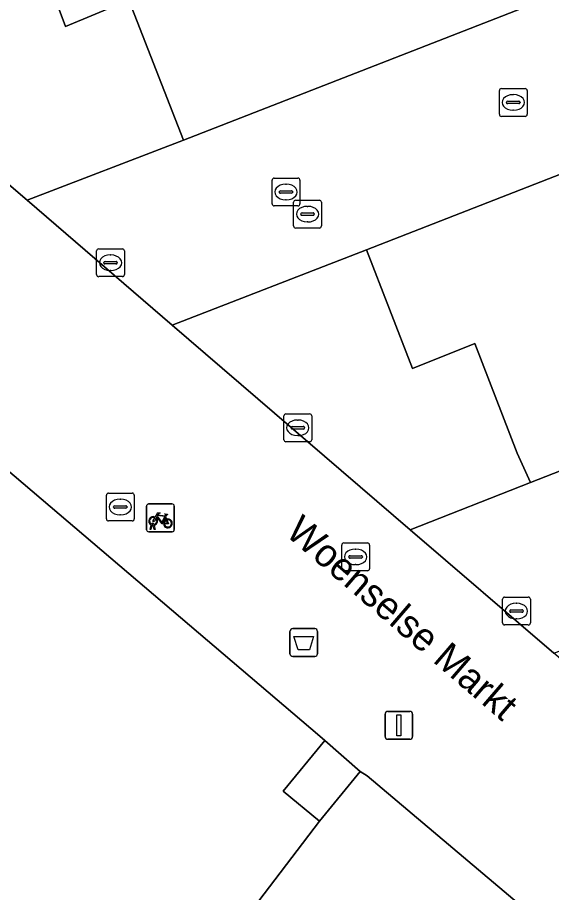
# Model space of a CAD drawing. Extents: x 160377 to 161131, y 383938 to 384853.
# Drawn here: x 160847.97 to 160867.15, y 384659.17 to 384690.61 of the extents above; entities that cross this region are included whole.
import ezdxf

# ---------------------------------------------------------------- set-up
doc = ezdxf.new("R2010")
doc.units = 0
for name, color, linetype in [('IMGEO_Afvalbak', 7, 'Continuous'), ('IMGEO_Brandkraan', 7, 'Continuous'), ('IMGEO_Erf', 7, 'Continuous'), ('IMGEO_Fietsenrek', 7, 'Continuous'), ('IMGEO_Kolk', 7, 'Continuous'), ('IMGEO_Lichtmast', 7, 'Continuous'), ('IMGEO_Openbare_ruimte_label', 7, 'Continuous'), ('IMGEO_Pand', 7, 'Continuous'), ('IMGEO_Pand_overbouw', 7, 'Continuous'), ('IMGEO_Parkeervlak_open', 7, 'Continuous'), ('IMGEO_Rijbaan_lokaal_open', 7, 'Continuous'), ('IMGEO_Rioolput', 7, 'Continuous'), ('IMGEO_Verkeerseiland_open', 7, 'Continuous')]:
    doc.layers.add(name, color=color, linetype=linetype)

msp = doc.modelspace()

# ---------------------------------------------------------------- linework, layer by layer
at = {"layer": 'IMGEO_Afvalbak'}
for p, q in [((160857.755, 384667.751), (160857.755, 384668.551)), ((160857.755, 384668.551), (160857.755, 384667.751)), ((160857.855, 384668.651), (160858.645, 384668.651)), ((160858.645, 384668.651), (160857.855, 384668.651)), ((160858.745, 384668.551), (160858.745, 384667.751)), ((160858.745, 384667.751), (160858.745, 384668.551)), ((160858.645, 384667.651), (160857.855, 384667.651)), ((160857.855, 384667.651), (160858.645, 384667.651))]:
    msp.add_line(p, q, dxfattribs=at)
msp.add_lwpolyline([(160857.898, 384668.365), (160858.602, 384668.365), (160858.453, 384667.895), (160858.047, 384667.895), (160857.898, 384668.365)], dxfattribs=at)
for centre, start, end in [((160857.855, 384668.551), 90, 180), ((160857.855, 384668.551), 90, 180), ((160858.645, 384668.551), 0, 90), ((160858.645, 384668.551), 360, 90), ((160857.855, 384667.751), 180, 270), ((160857.855, 384667.751), 180, 270), ((160858.645, 384667.751), 270, 0), ((160858.645, 384667.751), 270, 0)]:
    msp.add_arc(centre, 0.1, start, end, dxfattribs=at)
at = {"layer": 'IMGEO_Brandkraan'}
for p, q in [((160851.236, 384673.521), (160852.088, 384673.521)), ((160851.161, 384672.595), (160851.161, 384673.447)), ((160851.649, 384673.301), (160851.674, 384673.301)), ((160852.162, 384673.447), (160852.162, 384672.595)), ((160851.42, 384673.015), (160851.42, 384673.027)), ((160851.858, 384672.978), (160851.46, 384672.978)), ((160851.463, 384673.064), (160851.861, 384673.064)), ((160851.904, 384673.027), (160851.904, 384673.015)), ((160852.088, 384672.521), (160851.236, 384672.521)), ((160851.672, 384672.741), (160851.647, 384672.741))]:
    msp.add_line(p, q, dxfattribs=at)
for points in [[(160851.236, 384673.521), (160852.088, 384673.521)], [(160851.161, 384672.595), (160851.161, 384673.447)], [(160852.162, 384673.447), (160852.162, 384672.595)], [(160852.088, 384672.521), (160851.236, 384672.521)]]:
    msp.add_lwpolyline(points, dxfattribs=at)
for centre, radius, start, end in [((160851.238, 384673.445), 0.0765, 91.552, 178.448), ((160851.238, 384673.445), 0.0765, 91.552, 178.448), ((160852.086, 384673.445), 0.0765, 1.552, 88.448), ((160852.086, 384673.445), 0.0765, 1.552, 88.448), ((160851.46, 384673.024), 0.0403, 85.8775, 175.7526), ((160851.457, 384673.014), 0.0366, 178.938, 274.7102), ((160851.861, 384673.021), 0.043, 264.8664, 352.4533), ((160851.865, 384673.026), 0.0386, 1.7309, 96.639), ((160851.238, 384672.597), 0.0765, 181.552, 268.448), ((160851.238, 384672.597), 0.0765, 181.552, 268.448), ((160852.086, 384672.597), 0.0765, 271.552, 358.448), ((160852.086, 384672.597), 0.0765, 271.552, 358.448)]:
    msp.add_arc(centre, radius, start, end, dxfattribs=at)
for centre, major_axis, ratio, start_param, end_param in [((160851.648, 384673.021), (-0.387, 0.002), 0.722429, 4.712389, 7.853982), ((160851.673, 384673.021), (-0.39, 0.002), 0.717154, 1.570796, 4.712389)]:
    msp.add_ellipse(centre, major_axis=major_axis, ratio=ratio, start_param=start_param, end_param=end_param, dxfattribs=at)
at = {"layer": 'IMGEO_Erf'}
msp.add_lwpolyline([(160859.01, 384664.631), (160857.505, 384662.813), (160858.814, 384661.729), (160860.272, 384663.521)], close=True, dxfattribs=at)
at = {"layer": 'IMGEO_Fietsenrek'}
for p, q in [((160852.601, 384672.207), (160852.601, 384673.048)), ((160852.601, 384673.048), (160852.601, 384672.207)), ((160852.676, 384673.132), (160853.517, 384673.132)), ((160853.517, 384673.132), (160852.676, 384673.132)), ((160853.601, 384673.057), (160853.601, 384672.216)), ((160853.601, 384672.216), (160853.601, 384673.057)), ((160853.288, 384672.681), (160853.324, 384672.586)), ((160852.728, 384672.216), (160852.767, 384672.376)), ((160852.762, 384672.216), (160852.728, 384672.216)), ((160852.797, 384672.364), (160852.762, 384672.216)), ((160852.839, 384672.388), (160852.838, 384672.392)), ((160852.88, 384672.216), (160852.846, 384672.358)), ((160852.87, 384672.399), (160852.871, 384672.392)), ((160852.878, 384672.362), (160852.913, 384672.216)), ((160852.913, 384672.216), (160852.88, 384672.216)), ((160853.526, 384672.132), (160852.685, 384672.132)), ((160852.685, 384672.132), (160853.526, 384672.132))]:
    msp.add_line(p, q, dxfattribs=at)
for points in [[(160852.935, 384672.606), (160852.883, 384672.516), (160852.843, 384672.491), (160852.844, 384672.538), (160852.899, 384672.632)], [(160852.914, 384672.658), (160853.009, 384672.822), (160853.095, 384672.808), (160853.097, 384672.799), (160853.041, 384672.788), (160853.014, 384672.743), (160853.27, 384672.702)], [(160853.21, 384672.414), (160853.16, 384672.414), (160852.969, 384672.665), (160852.95, 384672.633)], [(160853.257, 384672.677), (160853, 384672.718), (160852.983, 384672.689), (160853.15, 384672.469), (160853.257, 384672.677)], [(160853.305, 384672.579), (160853.275, 384672.656), (160853.166, 384672.438), (160853.209, 384672.438)], [(160853.239, 384672.438), (160853.359, 384672.437), (160853.315, 384672.551)], [(160853.335, 384672.558), (160853.39, 384672.413), (160853.24, 384672.413)], [(160853.27, 384672.702), (160853.295, 384672.751), (160853.289, 384672.755), (160853.266, 384672.759), (160853.254, 384672.766), (160853.253, 384672.769), (160853.255, 384672.774), (160853.35, 384672.759), (160853.352, 384672.749), (160853.342, 384672.736), (160853.33, 384672.73), (160853.316, 384672.736), (160853.288, 384672.681)]]:
    msp.add_lwpolyline(points, dxfattribs=at)
for centre, radius, start, end in [((160852.679, 384673.054), 0.0779, 92.4484, 184.2845), ((160852.679, 384673.054), 0.0779, 92.4484, 184.2845), ((160853.523, 384673.054), 0.0779, 2.4484, 94.2845), ((160853.523, 384673.054), 0.0779, 2.4484, 94.2845), ((160852.841, 384672.517), 0.159, 62.6766, 242.1369), ((160852.841, 384672.517), 0.129, 63.3192, 238.903), ((160852.841, 384672.517), 0.129, 283.6043, 43.4302), ((160852.841, 384672.517), 0.159, 283.5766, 46.6042), ((160853.368, 384672.433), 0.159, 113.3408, 178.3217), ((160853.368, 384672.433), 0.159, 187.0065, 105.7708), ((160853.368, 384672.433), 0.129, 113.923, 177.9556), ((160853.368, 384672.433), 0.129, 188.6715, 104.5883), ((160852.679, 384672.21), 0.0779, 182.4484, 274.2845), ((160852.679, 384672.21), 0.0779, 182.4484, 274.2845), ((160852.821, 384672.388), 0.0499, 12.8025, 158.6934), ((160852.841, 384672.517), 0.159, 253.9967, 271.7867), ((160852.821, 384672.388), 0.0174, 12.8025, 163.4502), ((160852.841, 384672.517), 0.129, 253.415, 269.0204), ((160853.523, 384672.21), 0.0779, 272.4484, 4.2845), ((160853.523, 384672.21), 0.0779, 272.4484, 4.2845)]:
    msp.add_arc(centre, radius, start, end, dxfattribs=at)
at = {"layer": 'IMGEO_Kolk'}
for p, q in [((160865.276, 384687.135), (160865.276, 384687.987)), ((160865.351, 384688.061), (160866.203, 384688.061)), ((160866.277, 384687.987), (160866.277, 384687.135)), ((160865.764, 384687.841), (160865.789, 384687.841)), ((160865.535, 384687.555), (160865.535, 384687.567)), ((160865.973, 384687.518), (160865.575, 384687.518)), ((160865.578, 384687.604), (160865.976, 384687.604)), ((160866.019, 384687.567), (160866.019, 384687.555)), ((160866.203, 384687.061), (160865.351, 384687.061)), ((160865.787, 384687.281), (160865.762, 384687.281)), ((160857.187, 384684.843), (160858.039, 384684.843)), ((160857.112, 384683.917), (160857.112, 384684.769)), ((160857.6, 384684.623), (160857.625, 384684.623)), ((160858.113, 384684.769), (160858.113, 384683.917)), ((160857.371, 384684.337), (160857.371, 384684.349)), ((160857.809, 384684.3), (160857.411, 384684.3)), ((160857.414, 384684.386), (160857.812, 384684.386)), ((160857.855, 384684.349), (160857.855, 384684.337)), ((160858.039, 384683.843), (160857.187, 384683.843)), ((160857.623, 384684.063), (160857.598, 384684.063)), ((160850.884, 384682.3), (160851.736, 384682.3)), ((160850.809, 384681.374), (160850.809, 384682.226)), ((160851.297, 384682.08), (160851.322, 384682.08)), ((160851.81, 384682.226), (160851.81, 384681.374)), ((160851.068, 384681.794), (160851.068, 384681.806)), ((160851.506, 384681.757), (160851.108, 384681.757)), ((160851.111, 384681.843), (160851.509, 384681.843)), ((160851.552, 384681.806), (160851.552, 384681.794)), ((160851.32, 384681.52), (160851.295, 384681.52)), ((160851.736, 384681.3), (160850.884, 384681.3)), ((160857.534, 384675.442), (160857.534, 384676.294)), ((160857.609, 384676.368), (160858.461, 384676.368)), ((160858.535, 384676.294), (160858.535, 384675.442)), ((160858.022, 384676.148), (160858.047, 384676.148)), ((160857.793, 384675.862), (160857.793, 384675.874)), ((160858.231, 384675.825), (160857.833, 384675.825)), ((160857.836, 384675.911), (160858.234, 384675.911)), ((160858.277, 384675.874), (160858.277, 384675.862)), ((160858.461, 384675.368), (160857.609, 384675.368)), ((160858.045, 384675.588), (160858.02, 384675.588)), ((160865.388, 384668.856), (160865.388, 384669.708)), ((160865.463, 384669.782), (160866.315, 384669.782)), ((160866.389, 384669.708), (160866.389, 384668.856)), ((160865.876, 384669.562), (160865.901, 384669.562)), ((160865.647, 384669.276), (160865.647, 384669.288)), ((160866.085, 384669.239), (160865.687, 384669.239)), ((160865.69, 384669.325), (160866.088, 384669.325)), ((160866.131, 384669.288), (160866.131, 384669.276)), ((160866.315, 384668.782), (160865.463, 384668.782)), ((160865.899, 384669.002), (160865.874, 384669.002))]:
    msp.add_line(p, q, dxfattribs=at)
for points in [[(160865.276, 384687.135), (160865.276, 384687.987)], [(160865.351, 384688.061), (160866.203, 384688.061)], [(160866.277, 384687.987), (160866.277, 384687.135)], [(160866.203, 384687.061), (160865.351, 384687.061)], [(160857.187, 384684.843), (160858.039, 384684.843)], [(160857.112, 384683.917), (160857.112, 384684.769)], [(160858.113, 384684.769), (160858.113, 384683.917)], [(160858.039, 384683.843), (160857.187, 384683.843)], [(160850.884, 384682.3), (160851.736, 384682.3)], [(160850.809, 384681.374), (160850.809, 384682.226)], [(160851.81, 384682.226), (160851.81, 384681.374)], [(160851.736, 384681.3), (160850.884, 384681.3)], [(160857.534, 384675.442), (160857.534, 384676.294)], [(160857.609, 384676.368), (160858.461, 384676.368)], [(160858.535, 384676.294), (160858.535, 384675.442)], [(160858.461, 384675.368), (160857.609, 384675.368)], [(160865.388, 384668.856), (160865.388, 384669.708)], [(160865.463, 384669.782), (160866.315, 384669.782)], [(160866.389, 384669.708), (160866.389, 384668.856)], [(160866.315, 384668.782), (160865.463, 384668.782)]]:
    msp.add_lwpolyline(points, dxfattribs=at)
for centre, radius, start, end in [((160865.353, 384687.985), 0.0765, 91.552, 178.448), ((160865.353, 384687.985), 0.0765, 91.552, 178.448), ((160866.201, 384687.985), 0.0765, 1.552, 88.448), ((160866.201, 384687.985), 0.0765, 1.552, 88.448), ((160865.575, 384687.564), 0.0403, 85.8775, 175.7526), ((160865.572, 384687.554), 0.0366, 178.938, 274.7102), ((160865.976, 384687.561), 0.043, 264.8664, 352.4533), ((160865.98, 384687.566), 0.0386, 1.7309, 96.639), ((160865.353, 384687.137), 0.0765, 181.552, 268.448), ((160865.353, 384687.137), 0.0765, 181.552, 268.448), ((160866.201, 384687.137), 0.0765, 271.552, 358.448), ((160866.201, 384687.137), 0.0765, 271.552, 358.448), ((160857.189, 384684.767), 0.0765, 91.552, 178.448), ((160857.189, 384684.767), 0.0765, 91.552, 178.448), ((160858.037, 384684.767), 0.0765, 1.552, 88.448), ((160858.037, 384684.767), 0.0765, 1.552, 88.448), ((160857.411, 384684.346), 0.0403, 85.8775, 175.7526), ((160857.408, 384684.336), 0.0366, 178.938, 274.7102), ((160857.812, 384684.343), 0.043, 264.8664, 352.4533), ((160857.816, 384684.348), 0.0386, 1.7309, 96.639), ((160857.189, 384683.919), 0.0765, 181.552, 268.448), ((160857.189, 384683.919), 0.0765, 181.552, 268.448), ((160858.037, 384683.919), 0.0765, 271.552, 358.448), ((160858.037, 384683.919), 0.0765, 271.552, 358.448), ((160850.886, 384682.224), 0.0765, 91.552, 178.448), ((160850.886, 384682.224), 0.0765, 91.552, 178.448), ((160851.734, 384682.224), 0.0765, 1.552, 88.448), ((160851.734, 384682.224), 0.0765, 1.552, 88.448), ((160851.108, 384681.803), 0.0403, 85.8775, 175.7526), ((160851.105, 384681.793), 0.0366, 178.938, 274.7102), ((160851.509, 384681.8), 0.043, 264.8664, 352.4533), ((160851.513, 384681.805), 0.0386, 1.7309, 96.639), ((160850.886, 384681.376), 0.0765, 181.552, 268.448), ((160850.886, 384681.376), 0.0765, 181.552, 268.448), ((160851.734, 384681.376), 0.0765, 271.552, 358.448), ((160851.734, 384681.376), 0.0765, 271.552, 358.448), ((160857.611, 384676.292), 0.0765, 91.552, 178.448), ((160857.611, 384676.292), 0.0765, 91.552, 178.448), ((160858.459, 384676.292), 0.0765, 1.552, 88.448), ((160858.459, 384676.292), 0.0765, 1.552, 88.448), ((160857.833, 384675.871), 0.0403, 85.8775, 175.7526), ((160857.83, 384675.861), 0.0366, 178.938, 274.7102), ((160858.234, 384675.868), 0.043, 264.8664, 352.4533), ((160858.238, 384675.873), 0.0386, 1.7309, 96.639), ((160857.611, 384675.444), 0.0765, 181.552, 268.448), ((160857.611, 384675.444), 0.0765, 181.552, 268.448), ((160858.459, 384675.444), 0.0765, 271.552, 358.448), ((160858.459, 384675.444), 0.0765, 271.552, 358.448), ((160865.465, 384669.706), 0.0765, 91.552, 178.448), ((160865.465, 384669.706), 0.0765, 91.552, 178.448), ((160866.313, 384669.706), 0.0765, 1.552, 88.448), ((160866.313, 384669.706), 0.0765, 1.552, 88.448), ((160865.687, 384669.285), 0.0403, 85.8775, 175.7526), ((160865.684, 384669.275), 0.0366, 178.938, 274.7102), ((160866.088, 384669.282), 0.043, 264.8664, 352.4533), ((160866.092, 384669.287), 0.0386, 1.7309, 96.639), ((160865.465, 384668.858), 0.0765, 181.552, 268.448), ((160865.465, 384668.858), 0.0765, 181.552, 268.448), ((160866.313, 384668.858), 0.0765, 271.552, 358.448), ((160866.313, 384668.858), 0.0765, 271.552, 358.448)]:
    msp.add_arc(centre, radius, start, end, dxfattribs=at)
for centre, major_axis, ratio, start_param, end_param in [((160865.763, 384687.561), (-0.387, 0.002), 0.722429, 4.712389, 7.853982), ((160865.788, 384687.561), (-0.39, 0.002), 0.717154, 1.570796, 4.712389), ((160857.599, 384684.343), (-0.387, 0.002), 0.722429, 4.712389, 7.853982), ((160857.624, 384684.343), (-0.39, 0.002), 0.717154, 1.570796, 4.712389), ((160851.296, 384681.8), (-0.387, 0.002), 0.722429, 4.712389, 7.853982), ((160851.321, 384681.8), (-0.39, 0.002), 0.717154, 1.570796, 4.712389), ((160858.021, 384675.868), (-0.387, 0.002), 0.722429, 4.712389, 7.853982), ((160858.046, 384675.868), (-0.39, 0.002), 0.717154, 1.570796, 4.712389), ((160865.875, 384669.282), (-0.387, 0.002), 0.722429, 4.712389, 7.853982), ((160865.9, 384669.282), (-0.39, 0.002), 0.717154, 1.570796, 4.712389)]:
    msp.add_ellipse(centre, major_axis=major_axis, ratio=ratio, start_param=start_param, end_param=end_param, dxfattribs=at)
at = {"layer": 'IMGEO_Lichtmast'}
for p, q in [((160861.27, 384665.676), (160862.06, 384665.676)), ((160862.06, 384665.676), (160861.27, 384665.676)), ((160861.17, 384664.776), (160861.17, 384665.576)), ((160861.17, 384665.576), (160861.17, 384664.776)), ((160862.16, 384665.576), (160862.16, 384664.776)), ((160862.16, 384664.776), (160862.16, 384665.576)), ((160862.06, 384664.676), (160861.27, 384664.676)), ((160861.27, 384664.676), (160862.06, 384664.676))]:
    msp.add_line(p, q, dxfattribs=at)
msp.add_lwpolyline([(160861.59, 384665.551), (160861.74, 384665.551), (160861.74, 384664.801), (160861.59, 384664.801), (160861.59, 384665.551)], dxfattribs=at)
for centre, start, end in [((160861.27, 384665.576), 90, 180), ((160861.27, 384665.576), 90, 180), ((160862.06, 384665.576), 0, 90), ((160862.06, 384665.576), 360, 90), ((160861.27, 384664.776), 180, 270), ((160861.27, 384664.776), 180, 270), ((160862.06, 384664.776), 270, 0), ((160862.06, 384664.776), 270, 0)]:
    msp.add_arc(centre, 0.1, start, end, dxfattribs=at)
at = {"layer": 'IMGEO_Pand'}
for points in [[(160852.039, 384655.796), (160853.403, 384654.632), (160855.42, 384657.267), (160858.814, 384661.729), (160857.505, 384662.813), (160859.01, 384664.631), (160858.822, 384664.786), (160838.154, 384682.402), (160835.078, 384678.766), (160831.597, 384681.712), (160834.692, 384685.368), (160834.225, 384685.763), (160824.979, 384675.659), (160822.422, 384672.91), (160808.825, 384658.296), (160801.53, 384651.456), (160824.251, 384627.226), (160825.647, 384628.473), (160829.085, 384632.097), (160830.199, 384633.271), (160834.264, 384637.304)], [(160860.292, 384649.887), (160867.062, 384657.841), (160860.527, 384663.365), (160860.272, 384663.521), (160858.814, 384661.729), (160855.42, 384657.267), (160853.403, 384654.632), (160852.039, 384655.796), (160834.264, 384637.304), (160836.982, 384634.512), (160839.511, 384631.915), (160834.924, 384627.5), (160833.435, 384626.067), (160835.628, 384623.788), (160837.044, 384625.24)]]:
    msp.add_lwpolyline(points, close=True, dxfattribs=at)
at = {"layer": 'IMGEO_Pand_overbouw'}
msp.add_lwpolyline([(160858.814, 384661.729), (160860.272, 384663.521), (160859.01, 384664.631), (160857.505, 384662.813)], close=True, dxfattribs=at)
at = {"layer": 'IMGEO_Parkeervlak_open'}
for points in [[(160874.435, 384704.908), (160848.096, 384694.55), (160849.692, 384690.295), (160851.964, 384691.231), (160853.934, 384686.206), (160889.921, 384700.24), (160886.327, 384709.494)], [(160895.599, 384685.335), (160892.085, 384694.607), (160860.505, 384682.269), (160862.153, 384678.005), (160864.395, 384678.895), (160865.918, 384674.956), (160866.399, 384673.908)]]:
    msp.add_lwpolyline(points, close=True, dxfattribs=at)
at = {"layer": 'IMGEO_Rijbaan_lokaal_open'}
for points in [[(160881.003, 384655.951), (160875.756, 384660.457), (160867.235, 384667.772), (160862.074, 384672.201), (160853.526, 384679.553), (160848.313, 384684.044), (160839.867, 384691.302), (160834.611, 384695.805), (160826.013, 384703.108), (160820.786, 384707.548), (160812.16, 384714.918)], [(160828.776, 384690.376), (160834.225, 384685.763), (160834.692, 384685.368), (160838.154, 384682.402), (160858.822, 384664.786), (160859.01, 384664.631), (160860.272, 384663.521), (160860.527, 384663.365), (160867.062, 384657.841)]]:
    msp.add_lwpolyline(points, dxfattribs=at)
for points in [[(160896.741, 384702.933), (160889.921, 384700.24), (160853.934, 384686.206), (160848.313, 384684.044), (160853.526, 384679.553), (160860.505, 384682.269), (160892.085, 384694.607), (160898.922, 384697.225)], [(160897.792, 384679.668), (160904.648, 384682.334), (160902.461, 384688.009), (160895.599, 384685.335), (160866.399, 384673.908), (160862.074, 384672.201), (160867.235, 384667.772), (160870.323, 384668.945), (160877.639, 384671.83)]]:
    msp.add_lwpolyline(points, close=True, dxfattribs=at)
at = {"layer": 'IMGEO_Rioolput'}
for p, q in [((160857.885, 384683.121), (160857.885, 384683.973)), ((160857.96, 384684.047), (160858.812, 384684.047)), ((160858.886, 384683.973), (160858.886, 384683.121)), ((160858.144, 384683.541), (160858.144, 384683.553)), ((160858.187, 384683.59), (160858.585, 384683.59)), ((160858.373, 384683.827), (160858.398, 384683.827)), ((160858.628, 384683.553), (160858.628, 384683.541)), ((160858.582, 384683.504), (160858.184, 384683.504)), ((160858.396, 384683.267), (160858.371, 384683.267)), ((160858.812, 384683.047), (160857.96, 384683.047)), ((160859.613, 384670.804), (160859.613, 384671.656)), ((160859.688, 384671.73), (160860.54, 384671.73)), ((160860.614, 384671.656), (160860.614, 384670.804)), ((160859.915, 384671.273), (160860.313, 384671.273)), ((160860.101, 384671.51), (160860.126, 384671.51)), ((160859.872, 384671.224), (160859.872, 384671.236)), ((160860.31, 384671.187), (160859.912, 384671.187)), ((160860.124, 384670.95), (160860.099, 384670.95)), ((160860.356, 384671.236), (160860.356, 384671.224)), ((160860.54, 384670.73), (160859.688, 384670.73))]:
    msp.add_line(p, q, dxfattribs=at)
for points in [[(160857.885, 384683.121), (160857.885, 384683.973)], [(160857.96, 384684.047), (160858.812, 384684.047)], [(160858.886, 384683.973), (160858.886, 384683.121)], [(160858.812, 384683.047), (160857.96, 384683.047)], [(160859.613, 384670.804), (160859.613, 384671.656)], [(160859.688, 384671.73), (160860.54, 384671.73)], [(160860.614, 384671.656), (160860.614, 384670.804)], [(160860.54, 384670.73), (160859.688, 384670.73)]]:
    msp.add_lwpolyline(points, dxfattribs=at)
for centre, radius, start, end in [((160857.962, 384683.971), 0.0765, 91.552, 178.448), ((160857.962, 384683.971), 0.0765, 91.552, 178.448), ((160858.81, 384683.971), 0.0765, 1.552, 88.448), ((160858.81, 384683.971), 0.0765, 1.552, 88.448), ((160858.184, 384683.55), 0.0403, 85.8775, 175.7526), ((160858.181, 384683.54), 0.0366, 178.938, 274.7102), ((160858.585, 384683.547), 0.043, 264.8664, 352.4533), ((160858.589, 384683.552), 0.0386, 1.7309, 96.639), ((160857.962, 384683.123), 0.0765, 181.552, 268.448), ((160857.962, 384683.123), 0.0765, 181.552, 268.448), ((160858.81, 384683.123), 0.0765, 271.552, 358.448), ((160858.81, 384683.123), 0.0765, 271.552, 358.448), ((160859.69, 384671.654), 0.0765, 91.552, 178.448), ((160859.69, 384671.654), 0.0765, 91.552, 178.448), ((160860.538, 384671.654), 0.0765, 1.552, 88.448), ((160860.538, 384671.654), 0.0765, 1.552, 88.448), ((160859.912, 384671.233), 0.0403, 85.8775, 175.7526), ((160860.317, 384671.235), 0.0386, 1.7309, 96.639), ((160859.909, 384671.223), 0.0366, 178.938, 274.7102), ((160860.313, 384671.23), 0.043, 264.8664, 352.4533), ((160859.69, 384670.806), 0.0765, 181.552, 268.448), ((160859.69, 384670.806), 0.0765, 181.552, 268.448), ((160860.538, 384670.806), 0.0765, 271.552, 358.448), ((160860.538, 384670.806), 0.0765, 271.552, 358.448)]:
    msp.add_arc(centre, radius, start, end, dxfattribs=at)
for centre, major_axis, ratio, start_param, end_param in [((160858.372, 384683.547), (-0.387, 0.002), 0.722429, 4.712389, 7.853982), ((160858.397, 384683.547), (-0.39, 0.002), 0.717154, 1.570796, 4.712389), ((160860.1, 384671.23), (-0.387, 0.002), 0.722429, 4.712389, 7.853982), ((160860.125, 384671.23), (-0.39, 0.002), 0.717154, 1.570796, 4.712389)]:
    msp.add_ellipse(centre, major_axis=major_axis, ratio=ratio, start_param=start_param, end_param=end_param, dxfattribs=at)
at = {"layer": 'IMGEO_Verkeerseiland_open'}
for points in [[(160851.964, 384691.231), (160849.692, 384690.295), (160848.096, 384694.55), (160839.867, 384691.302), (160848.313, 384684.044), (160853.934, 384686.206)], [(160865.918, 384674.956), (160864.395, 384678.895), (160862.153, 384678.005), (160860.505, 384682.269), (160853.526, 384679.553), (160862.074, 384672.201), (160866.399, 384673.908)]]:
    msp.add_lwpolyline(points, close=True, dxfattribs=at)

# ---------------------------------------------------------------- texts
at = {"layer": 'IMGEO_Openbare_ruimte_label'}
msp.add_text('Woenselse Markt', height=1, rotation=319.2993, dxfattribs=at).set_placement((160857.552, 384672.036))

doc.saveas('drawing.dxf')
